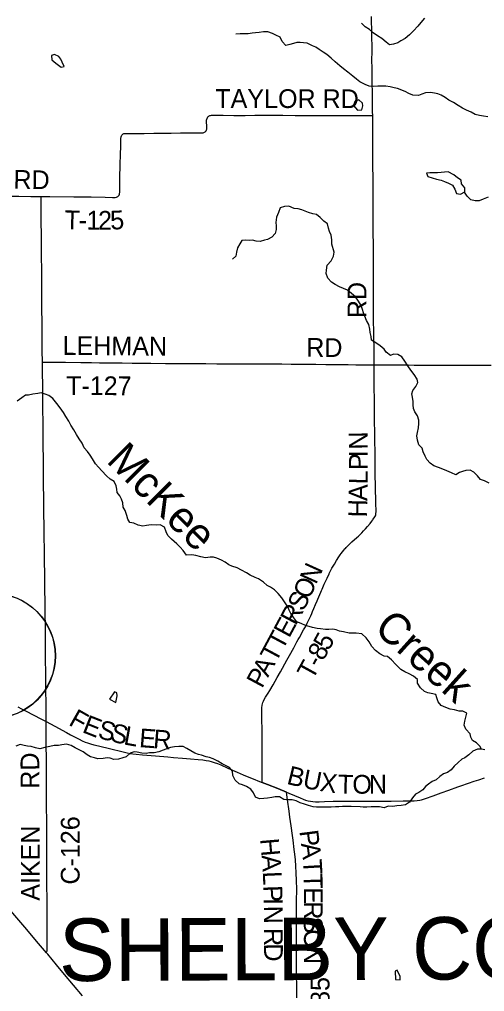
# Model space of a CAD drawing. Extents: x -87 to 2145, y -2128 to 440.
# Drawn here: x 172.4 to 209.7, y 214.2 to 292 of the extents above; entities that cross this region are included whole.
import ezdxf

# ---------------------------------------------------------------- set-up
doc = ezdxf.new("R2010")
doc.units = 0
for name, color, linetype in [('GM_X_County_Road', 7, 'Continuous'), ('GM_X_County_Road_Text', 7, 'Continuous'), ('GM_X_County_Text', 7, 'Continuous'), ('GM_X_Minor_Lake', 7, 'Continuous'), ('GM_X_Minor_River', 7, 'Continuous'), ('GM_X_Minor_River_Text', 7, 'Continuous'), ('GM_X_State_Route', 7, 'Continuous'), ('GM_X_Township_Road', 7, 'Continuous'), ('GM_X_Township_Road_Text', 7, 'Continuous'), ('SH_Masking', 7, 'Continuous'), ('SH_Text', 7, 'Continuous')]:
    doc.layers.add(name, color=color, linetype=linetype)

msp = doc.modelspace()

# ---------------------------------------------------------------- linework, layer by layer
at = {"layer": 'GM_X_County_Road'}
for points in [[(160.956, 277.99), (161.326, 277.989), (161.494, 277.988), (162.43, 277.979), (163.284, 277.974), (165.072, 277.955), (165.81, 277.944), (167.402, 277.923), (167.894, 277.916), (168.386, 277.909), (168.993, 277.907), (169.911, 277.89), (171.191, 277.877), (172.389, 277.863), (173.341, 277.856), (173.75, 277.848), (173.989, 277.845), (174.18, 277.842)], [(174.278, 264.598), (174.275, 264.766), (174.269, 265.323), (174.266, 265.914), (174.246, 267.866), (174.236, 268.752), (174.228, 269.375), (174.224, 270.77), (174.219, 271.819), (174.203, 273.197), (174.191, 274.772), (174.184, 275.822), (174.182, 276.412), (174.178, 277.035), (174.18, 277.842)], [(174.579, 235.826), (174.577, 236.095), (174.57, 236.685), (174.553, 238.933), (174.542, 239.851), (174.536, 240.672), (174.529, 241.492), (174.526, 242.377), (174.519, 243.067), (174.516, 243.624), (174.503, 244.296), (174.493, 244.769), (174.485, 245.1), (174.484, 245.575), (174.471, 246.247), (174.461, 246.822), (174.461, 247.544), (174.444, 248.757), (174.432, 249.955), (174.43, 250.266), (174.419, 250.66), (174.405, 251.234), (174.405, 251.529), (174.397, 252.448), (174.385, 253.629), (174.366, 254.892), (174.361, 255.384), (174.359, 255.876), (174.354, 257.04), (174.344, 257.696), (174.326, 258.779), (174.325, 258.927), (174.325, 259.042), (174.325, 259.091), (174.329, 259.402), (174.331, 259.763), (174.32, 260.829), (174.312, 261.551), (174.305, 262.617), (174.291, 263.863), (174.278, 264.598)], [(172.305, 237.018), (172.593, 236.861), (172.97, 236.661), (173.524, 236.375), (174.195, 236.03), (174.471, 235.886), (174.579, 235.826)], [(174.579, 235.826), (175.26, 235.451), (176.201, 234.949), (176.535, 234.773), (177.219, 234.416), (177.469, 234.292), (177.71, 234.185), (177.896, 234.117), (178.116, 234.047), (178.402, 233.97), (178.753, 233.884), (179.741, 233.645), (180.633, 233.427), (181.066, 233.33), (181.308, 233.284), (181.504, 233.256), (181.766, 233.228), (182.273, 233.182), (183.319, 233.097), (184.315, 233.006), (184.773, 232.967), (185.476, 232.911), (186.129, 232.855), (186.75, 232.804), (187.108, 232.766), (187.382, 232.725), (187.59, 232.685), (187.781, 232.639), (188.014, 232.568), (188.275, 232.473), (188.548, 232.361), (189.117, 232.108), (189.852, 231.782), (190.351, 231.572), (190.928, 231.335), (191.262, 231.2), (191.506, 231.102), (191.852, 230.965)], [(174.597, 217.339), (174.637, 217.442), (174.651, 217.487), (174.66, 217.547), (174.664, 217.838), (174.653, 219.38), (174.647, 221.218), (174.638, 223.153), (174.633, 224.597), (174.629, 225.286), (174.62, 226.795), (174.617, 227.91), (174.608, 228.977), (174.604, 230.338), (174.599, 231.322), (174.596, 231.995), (174.591, 232.995), (174.584, 233.799), (174.581, 234.357), (174.581, 235.439), (174.579, 235.826)], [(193.81, 230.182), (193.987, 230.11), (194.89, 229.717), (195.15, 229.614), (195.338, 229.551), (195.529, 229.498), (195.723, 229.458), (195.904, 229.435), (196.118, 229.421), (196.415, 229.42), (196.842, 229.433), (197.546, 229.452), (198.153, 229.459), (200.072, 229.466), (202.174, 229.474), (203.133, 229.477), (203.68, 229.479), (204.009, 229.489), (204.256, 229.51), (204.469, 229.54), (204.614, 229.574), (204.772, 229.62), (204.928, 229.674), (205.544, 229.898), (206.176, 230.127), (206.796, 230.344), (207.506, 230.597), (207.749, 230.682), (208.362, 230.899), (208.81, 231.056), (209.183, 231.181), (209.652, 231.326)], [(191.852, 230.965), (192.283, 230.794), (193.106, 230.467), (193.81, 230.182)]]:
    msp.add_lwpolyline(points, dxfattribs=at)
at = {"layer": 'GM_X_Minor_Lake'}
msp.add_line((199.159, 285.13), (199.493, 284.761), dxfattribs=at)
for points in [[(175.59, 289.04), (175.252, 289.218), (174.999, 289.113), (175.022, 288.79), (175.348, 288.511)], [(175.348, 288.511), (175.773, 288.19), (176.025, 288.235), (175.861, 288.581), (175.756, 288.835), (175.59, 289.04)], [(199.896, 285.306), (199.6, 285.574), (199.276, 285.44), (199.159, 285.13)], [(199.493, 284.761), (199.845, 284.773), (199.912, 285.105), (199.896, 285.306)], [(206.732, 279.809), (205.896, 279.74), (205.584, 279.747), (205.263, 279.733), (205.011, 279.708), (205.116, 279.434), (205.465, 279.326), (205.815, 279.238), (206.174, 279.14), (206.433, 279.044), (206.772, 278.906), (207.08, 278.758)], [(207.08, 278.758), (207.274, 278.422), (207.417, 278.076), (207.738, 278.029), (208.083, 278.224), (208.07, 278.546), (207.795, 278.854), (207.792, 279.157), (207.484, 279.344), (207.188, 279.582), (206.732, 279.809)], [(180.049, 238.201), (179.656, 237.636), (180.16, 237.369)], [(180.16, 237.369), (180.263, 237.885), (180.228, 238.137), (180.049, 238.201)], [(202.898, 215.17), (202.9, 215.421), (202.65, 215.949), (202.508, 215.862)], [(202.508, 215.862), (202.524, 215.197), (202.898, 215.17)]]:
    msp.add_lwpolyline(points, dxfattribs=at)
at = {"layer": 'GM_X_Minor_River'}
for points in [[(204.849, 292.103), (204.54, 291.767), (204.303, 291.46), (203.974, 291.104), (203.656, 290.778), (203.288, 290.474), (202.963, 290.289), (202.708, 290.133), (202.354, 290.02), (202.052, 289.986), (201.766, 290.204), (201.42, 290.493), (201.073, 290.692), (200.747, 290.93), (200.451, 291.218), (200.104, 291.407), (199.809, 291.705)], [(209.916, 284.23), (209.576, 284.277), (209.235, 284.314), (208.906, 284.412), (208.568, 284.6), (208.21, 284.749), (207.882, 284.917), (207.535, 285.116), (207.168, 285.355), (206.801, 285.564), (206.494, 285.762), (206.176, 285.94), (205.907, 286.067), (205.647, 286.123), (205.317, 286.17), (204.924, 286.128), (204.621, 286.043), (204.358, 285.928), (203.916, 285.947), (203.588, 286.075), (203.31, 286.252), (202.682, 286.477), (202.422, 286.543), (202.112, 286.61), (201.752, 286.678), (201.501, 286.683), (201.099, 286.671), (200.788, 286.658), (200.417, 286.676), (200.098, 286.793), (199.67, 287.014), (199.404, 287.231), (199.118, 287.469), (198.712, 287.779), (198.376, 288.048), (198.06, 288.297), (197.695, 288.607), (197.37, 288.916), (197.025, 289.205), (196.738, 289.402), (196.421, 289.611), (196.153, 289.787), (195.874, 289.904), (195.447, 290.104), (195.156, 290.151), (194.886, 290.167), (194.634, 290.162), (194.362, 290.097), (194.079, 290.002), (193.756, 289.928), (193.471, 290.247), (193.298, 290.593), (192.959, 290.741), (192.681, 290.898), (192.322, 291.016), (191.971, 291.024), (191.608, 290.971), (191.336, 290.936), (191.065, 290.902), (190.732, 290.868), (190.441, 290.854), (190.099, 290.851), (189.748, 290.839)], [(209.932, 277.782), (209.547, 277.619), (209.223, 277.484), (208.902, 277.501), (208.542, 277.569), (208.267, 277.877), (208.044, 278.202)], [(210.006, 254.902), (209.648, 255.101), (209.319, 255.209), (209.084, 255.496), (208.799, 255.784), (208.491, 255.952), (208.159, 255.908), (207.896, 255.843), (207.643, 255.758), (207.348, 255.583), (207, 255.721), (206.642, 255.89), (206.303, 256.028), (205.964, 256.156), (205.586, 256.305), (205.289, 256.502), (205.024, 256.81), (204.889, 257.075), (204.735, 257.411), (204.661, 257.714), (204.395, 257.962), (204.293, 258.337), (204.24, 258.7), (204.276, 258.961), (204.354, 259.333), (204.401, 259.684), (204.397, 259.936), (204.273, 260.281), (204.079, 260.618), (203.954, 260.872), (203.93, 261.175), (203.926, 261.437), (203.883, 261.79), (203.828, 262.063), (203.914, 262.313), (204.152, 262.651), (204.309, 262.96), (204.254, 263.223), (204.022, 263.611), (203.747, 263.939), (203.504, 264.297), (203.26, 264.674), (203.026, 265.002), (202.709, 265.21), (202.378, 265.237), (202.125, 265.131), (201.769, 265.381), (201.623, 265.636), (201.287, 265.894), (200.941, 266.133), (200.604, 266.352), (200.58, 266.635), (200.506, 266.959), (200.472, 267.241), (200.379, 267.606), (200.215, 267.922), (200.082, 268.267), (199.977, 268.531), (199.872, 268.805), (199.778, 269.13), (199.555, 269.477), (199.321, 269.814), (198.995, 270.083), (198.679, 270.352), (198.371, 270.489), (198.052, 270.627), (197.704, 270.805), (197.407, 270.983), (197.123, 271.311), (196.97, 271.687), (196.995, 271.938), (197.064, 272.34), (197.372, 272.686), (197.561, 273.075), (197.618, 273.396), (197.421, 274.035), (197.428, 274.387), (197.385, 274.751), (197.241, 275.036), (197.156, 275.32), (197.093, 275.664), (196.796, 275.861), (196.511, 276.159), (196.195, 276.398), (195.915, 276.464), (195.575, 276.552), (195.306, 276.658), (195.027, 276.765), (194.728, 276.862), (194.427, 276.888), (193.999, 277.058), (193.657, 277.056), (193.303, 276.932), (193.155, 276.572), (193.017, 276.203), (192.948, 275.771)], [(192.948, 275.771), (192.972, 275.508), (192.986, 275.196), (192.899, 274.875), (192.642, 274.589), (192.296, 274.404), (192.034, 274.339), (191.711, 274.255), (191.379, 274.262), (191.09, 274.359), (190.819, 274.335), (190.547, 274.34), (190.226, 274.317), (190.07, 274.058), (189.892, 273.73), (189.815, 273.389), (189.758, 273.067), (189.492, 272.831)], [(181.028, 252.319), (180.906, 252.724), (180.74, 252.98), (180.698, 253.333), (180.603, 253.617), (180.458, 253.892), (180.263, 254.158), (180.228, 254.421), (180.174, 254.704), (180.02, 255.039), (179.693, 255.238), (179.407, 255.506), (179.034, 255.906), (178.759, 256.184), (178.514, 256.461), (178.271, 256.849), (178.086, 257.145), (177.891, 257.441), (177.626, 257.739), (177.453, 258.095), (177.22, 258.463), (177.006, 258.809), (176.803, 259.176), (176.559, 259.534), (176.386, 259.88), (176.152, 260.238), (175.968, 260.564), (175.684, 260.922), (175.431, 261.29), (175.108, 261.69), (174.801, 261.918), (174.492, 262.015), (174.173, 262.132), (173.901, 262.088), (173.498, 262.026), (173.165, 261.952), (172.914, 261.947), (172.628, 261.722), (172.251, 261.468)], [(209.419, 233.612), (209.273, 233.857), (209.008, 234.135), (208.68, 234.323), (208.565, 234.587), (208.5, 234.84), (208.157, 235.21), (208.013, 235.545), (208.07, 235.856), (208.147, 236.177), (208.224, 236.508), (207.906, 236.655), (207.625, 236.671), (207.246, 236.78), (206.895, 236.818), (206.546, 236.946), (206.188, 237.125), (205.933, 237.422), (205.84, 237.736), (205.744, 237.99), (205.375, 238.088), (205.125, 238.134), (204.856, 238.25), (204.53, 238.519), (204.297, 238.897), (204.273, 239.199), (203.958, 239.468), (203.61, 239.656), (203.272, 239.804), (202.944, 239.993), (202.551, 240.384), (202.197, 240.774), (201.892, 241.032), (201.611, 241.058), (201.284, 241.256), (200.928, 241.516), (200.643, 241.844), (200.42, 242.201), (200.166, 242.539), (199.841, 242.848), (199.38, 242.908), (198.817, 242.9), (198.358, 243.02), (198.058, 243.077), (197.779, 243.173), (197.518, 243.219), (197.186, 243.186), (196.925, 243.191), (196.535, 243.24), (196.254, 243.266), (195.875, 243.364), (195.615, 243.43), (195.325, 243.507), (194.987, 243.665), (194.619, 243.824), (194.404, 244.131), (194.14, 244.469), (194.016, 244.753), (193.92, 245.007), (193.697, 245.344), (193.434, 245.732), (193.13, 246.091), (192.834, 246.359), (192.517, 246.578), (192.249, 246.714), (191.974, 246.992), (191.577, 247.242), (191.299, 247.369), (190.91, 247.538), (190.603, 247.736), (190.196, 247.946), (189.848, 248.135), (189.439, 248.254), (189.18, 248.36), (188.904, 248.587), (188.596, 248.745), (188.227, 248.894), (187.958, 248.98), (187.697, 248.986), (187.324, 248.943), (186.944, 249.002), (186.545, 249.121), (186.234, 249.168), (185.812, 249.146), (185.539, 249.515), (185.303, 249.791), (185.028, 250.059), (184.614, 250.42), (184.309, 250.719), (184.184, 251.024), (184.041, 251.379), (183.704, 251.568), (183.442, 251.533), (182.98, 251.563), (182.598, 251.51), (182.306, 251.476), (181.945, 251.534), (181.597, 251.703), (181.277, 251.75), (181.112, 252.025), (181.028, 252.319)], [(180.975, 233.017), (180.722, 232.922), (180.358, 232.829), (179.996, 232.807), (179.697, 232.904), (179.446, 232.919), (179.134, 232.885), (178.722, 232.854), (178.432, 232.921), (178.122, 232.998), (177.855, 233.175), (177.528, 233.413), (177.16, 233.592), (176.902, 233.718), (176.574, 233.906), (176.215, 234.025), (175.832, 233.962), (175.571, 233.928), (175.219, 233.905), (174.866, 233.832), (174.482, 233.75), (174.058, 233.648), (173.728, 233.716), (173.369, 233.824), (173.079, 233.87), (172.829, 233.916), (172.509, 233.983), (172.155, 233.87)], [(209.679, 233.567), (209.419, 233.612), (209.077, 233.61), (208.723, 233.456), (208.385, 233.181), (208.079, 232.936), (207.825, 232.81), (207.539, 232.554), (207.221, 232.259), (206.974, 231.962), (206.678, 231.747), (206.355, 231.653), (206.079, 231.427), (205.782, 231.162), (205.468, 231.048), (205.172, 230.822), (204.918, 230.646), (204.711, 230.359), (204.405, 230.164), (204.121, 230.019), (203.874, 229.732), (203.656, 229.374), (203.32, 229.17), (202.967, 229.107), (202.645, 229.094), (202.303, 229.04), (201.952, 229.068), (201.617, 228.924), (201.237, 229.003), (200.886, 229.01), (200.585, 229.006), (200.223, 228.974), (199.942, 228.99), (199.691, 229.005), (198.969, 229.041), (198.627, 229.048), (198.275, 229.025), (197.984, 229.001), (197.723, 229.007), (197.381, 228.984), (197.099, 228.99), (196.788, 228.986), (196.457, 228.983), (196.206, 228.989), (195.935, 229.014), (195.576, 229.113), (195.236, 229.221), (194.907, 229.328), (194.569, 229.476), (194.249, 229.564), (193.898, 229.561), (193.587, 229.588), (193.25, 229.796), (192.889, 229.814), (192.636, 229.759), (192.274, 229.706), (192.002, 229.672), (191.65, 229.649), (191.321, 229.787), (191.178, 230.122), (190.953, 230.429), (190.616, 230.638), (190.278, 230.776), (190.018, 230.852), (189.693, 231.13), (189.52, 231.516), (189.487, 231.849), (189.242, 232.157), (188.984, 232.283), (188.646, 232.451), (188.298, 232.65), (187.941, 232.849), (187.642, 232.946), (187.382, 233.012), (187.013, 233.14), (186.753, 233.196), (186.474, 233.293), (186.157, 233.481), (185.819, 233.689), (185.551, 233.826), (185.2, 233.843), (184.848, 233.821), (184.535, 233.757), (184.283, 233.682), (183.948, 233.548), (183.584, 233.405), (183.211, 233.342), (182.839, 233.33), (182.577, 233.265), (182.236, 233.302), (181.866, 233.371), (181.615, 233.396), (181.302, 233.302), (180.975, 233.017)]]:
    msp.add_lwpolyline(points, dxfattribs=at)
at = {"layer": 'GM_X_State_Route'}
msp.add_lwpolyline([(177.485, 213.875), (176.042, 215.597), (175.403, 216.367), (174.703, 217.214), (174.597, 217.339), (173.97, 218.076), (172.861, 219.373), (172.217, 220.117), (169.91, 222.806), (169.257, 223.564), (168.699, 224.208), (168.413, 224.524), (168.173, 224.77), (167.985, 224.951), (167.73, 225.182), (167.248, 225.602), (166.613, 226.148), (165.813, 226.853), (165.217, 227.393), (163.994, 228.51), (163.255, 229.185), (161.837, 230.477), (161.451, 230.818)], dxfattribs=at)
at = {"layer": 'GM_X_Township_Road'}
for points in [[(200.699, 284.332), (200.694, 284.617), (200.686, 285.485), (200.681, 285.829), (200.676, 286.125), (200.664, 286.978), (200.66, 287.42), (200.656, 287.649), (200.647, 288.059), (200.646, 288.174), (200.644, 288.698), (200.65, 289.502), (200.648, 290.043), (200.643, 290.404), (200.631, 290.912), (200.622, 291.306), (200.614, 291.731), (200.607, 292.256)], [(174.18, 277.842), (174.869, 277.837), (176.788, 277.819), (177.559, 277.813), (178.182, 277.81), (179.31, 277.787), (179.888, 277.776), (180.02, 277.772), (180.101, 277.776), (180.198, 277.794), (180.259, 277.817), (180.315, 277.848), (180.384, 277.916), (180.408, 277.958), (180.434, 278.018), (180.452, 278.099), (180.464, 278.167), (180.467, 278.484), (180.475, 279.395), (180.504, 280.313), (180.53, 281.296), (180.543, 281.788), (180.554, 282.313), (180.562, 282.494), (180.58, 282.608), (180.604, 282.687), (180.632, 282.745), (180.66, 282.784), (180.707, 282.829), (180.749, 282.853), (180.794, 282.872), (180.874, 282.889), (180.981, 282.898), (181.335, 282.891), (181.662, 282.89), (182.42, 282.898), (183.187, 282.906), (183.745, 282.913), (184.581, 282.923), (185.335, 282.931), (185.942, 282.931), (186.451, 282.934), (186.944, 282.931), (187.059, 282.938), (187.139, 282.951), (187.232, 282.982), (187.301, 283.025), (187.325, 283.046), (187.375, 283.111), (187.407, 283.186), (187.42, 283.233), (187.432, 283.314), (187.434, 283.446), (187.412, 283.839), (187.414, 283.954), (187.426, 284.035), (187.445, 284.098), (187.474, 284.157), (187.512, 284.211), (187.557, 284.257), (187.611, 284.295), (187.671, 284.321), (187.733, 284.338), (187.815, 284.35), (187.93, 284.352), (188.257, 284.348), (188.734, 284.342), (189.603, 284.338), (190.489, 284.335), (191.261, 284.341), (191.587, 284.343), (191.735, 284.344), (192.424, 284.348), (193.522, 284.339), (194.49, 284.337), (195.802, 284.333), (197.376, 284.319), (197.819, 284.32), (198.557, 284.327), (199.475, 284.329), (200.115, 284.335), (200.525, 284.333), (200.699, 284.332)], [(200.823, 264.374), (200.823, 264.412), (200.815, 264.888), (200.813, 265.248), (200.806, 265.806), (200.79, 266.462), (200.779, 267.197), (200.772, 267.738), (200.77, 268.116), (200.767, 269.067), (200.767, 270.428), (200.762, 271.068), (200.762, 271.642), (200.757, 272.675), (200.753, 273.824), (200.748, 275.12), (200.747, 275.726), (200.748, 276.12), (200.745, 276.579), (200.745, 277.137), (200.736, 277.777), (200.727, 278.285), (200.728, 279.007), (200.727, 279.434), (200.72, 280.172), (200.716, 281.337), (200.714, 282.239), (200.709, 282.895), (200.706, 283.485), (200.703, 284.158), (200.699, 284.332)], [(174.278, 264.598), (174.41, 264.596), (174.607, 264.593), (175.279, 264.594), (176.116, 264.578), (177.346, 264.56), (178.215, 264.549), (178.854, 264.543), (179.264, 264.538), (179.657, 264.535), (179.87, 264.533), (180.657, 264.526), (181.461, 264.516), (182.035, 264.51), (182.429, 264.506)], [(182.429, 264.506), (182.954, 264.5), (184.134, 264.493), (184.955, 264.485), (185.971, 264.476), (187.349, 264.475), (188.219, 264.466), (188.727, 264.464), (189.186, 264.46), (189.826, 264.456), (190.351, 264.455), (190.793, 264.454), (191.416, 264.455), (192.22, 264.446), (192.564, 264.45), (193.433, 264.443), (194.188, 264.439), (195.582, 264.423), (196.139, 264.417), (196.959, 264.411), (198.091, 264.404), (198.731, 264.395), (199.354, 264.384), (199.879, 264.38), (200.075, 264.38), (200.289, 264.38), (200.796, 264.374), (200.823, 264.374)], [(191.852, 230.965), (191.859, 231.346), (191.863, 231.592), (191.861, 232.304), (191.86, 232.734), (191.857, 233.725), (191.847, 235.463), (191.844, 235.742), (191.836, 236.168), (191.833, 236.365), (191.832, 236.693), (191.842, 236.923), (191.868, 237.151), (191.922, 237.357), (191.962, 237.464), (192.021, 237.599), (192.115, 237.772), (192.339, 238.116), (192.469, 238.325), (192.737, 238.777), (193.06, 239.348), (193.321, 239.822), (193.844, 240.751), (194.044, 241.109), (194.385, 241.726), (194.641, 242.203), (194.742, 242.391), (194.837, 242.563), (195.17, 243.164), (195.313, 243.423), (195.465, 243.713), (195.638, 244.067), (195.741, 244.29), (195.83, 244.484), (195.895, 244.634), (195.996, 244.876), (196.134, 245.209), (196.249, 245.48), (196.307, 245.616), (196.546, 246.174), (196.613, 246.323), (196.657, 246.429), (196.715, 246.564), (196.827, 246.82), (196.967, 247.136), (197.051, 247.315), (197.211, 247.642), (197.223, 247.673), (197.253, 247.732), (197.445, 248.098), (197.633, 248.429), (197.814, 248.724), (197.996, 248.999), (198.051, 249.082), (198.058, 249.098), (198.105, 249.165), (198.111, 249.183), (198.179, 249.275), (198.187, 249.291), (198.277, 249.407), (198.289, 249.419), (198.392, 249.546), (198.405, 249.557), (198.479, 249.644), (198.523, 249.692), (198.577, 249.753), (198.768, 249.955), (198.873, 250.059), (199.045, 250.21), (199.423, 250.549), (199.557, 250.669), (199.661, 250.775), (199.822, 250.938), (199.971, 251.089), (200.116, 251.244), (200.285, 251.44), (200.493, 251.688), (200.623, 251.853), (200.708, 251.971), (200.749, 252.027), (200.804, 252.101), (200.831, 252.141), (200.879, 252.225), (200.914, 252.299), (200.939, 252.377), (200.959, 252.473), (200.97, 252.604), (200.972, 252.768), (200.956, 253.211), (200.944, 253.588), (200.939, 253.752), (200.928, 254.211), (200.918, 254.818), (200.91, 255.441), (200.911, 255.884), (200.898, 256.802), (200.895, 256.917), (200.895, 257.343), (200.892, 257.524), (200.88, 258.147), (200.871, 258.852), (200.854, 259.979), (200.832, 261.378), (200.833, 261.952), (200.831, 262.214), (200.822, 263.034), (200.822, 264.002), (200.823, 264.374)], [(200.823, 264.374), (201.108, 264.374), (201.518, 264.369), (201.944, 264.365), (202.206, 264.364), (202.812, 264.362), (203.058, 264.364), (203.55, 264.367), (204.026, 264.361), (204.534, 264.355), (205.124, 264.351), (205.485, 264.351), (205.911, 264.352), (206.551, 264.356), (207.01, 264.354), (207.534, 264.356), (207.78, 264.355), (208.256, 264.351), (208.715, 264.353), (209.142, 264.356), (210.191, 264.349)], [(193.81, 230.182), (193.106, 230.467), (192.283, 230.794), (191.852, 230.965)], [(194.626, 213.735), (194.623, 214.703), (194.616, 215.507), (194.615, 215.703), (194.613, 216.311), (194.61, 216.901), (194.606, 218.132), (194.607, 218.772), (194.601, 219.379), (194.601, 219.986), (194.614, 221.448), (194.619, 222.418), (194.61, 223.124), (194.591, 223.73), (194.562, 224.27), (194.523, 224.776), (194.467, 225.232), (194.419, 225.606), (194.326, 226.339), (194.274, 226.712), (194.171, 227.476), (194.076, 228.175), (194.007, 228.662), (193.877, 229.571), (193.832, 229.979), (193.81, 230.182)]]:
    msp.add_lwpolyline(points, dxfattribs=at)
at = {"layer": 'SH_Masking'}
msp.add_circle((170.319, 241.085), 5, dxfattribs=at)
at = {"layer": 'SH_Text'}
msp.add_circle((170.3, 241.093), 5, dxfattribs=at)

# ---------------------------------------------------------------- texts
at = {"layer": 'GM_X_County_Road_Text'}
for s, rotation, p in [('RD', 359.00161, (171.949, 278.469)), ('F', 330.49498, (176.3, 235.599)), ('E', 338.49731, (177.388, 235.003)), ('S', 346.1884, (178.641, 234.525)), ('S', 345.90384, (179.622, 234.284)), ('L', 349.84318, (180.713, 234.013)), ('E', 355.59334, (181.981, 233.795)), ('R', 355.53454, (183.099, 233.709)), ('RD', 90.49795, (174.039, 230.465)), ('B', 346.24301, (193.757, 230.857)), ('U', 349.07643, (195.033, 230.547)), ('X', 352.1615, (196.416, 230.282)), ('T', 358.4145, (197.902, 230.088)), ('O', 0.31252, (199.077, 230.056)), ('N', 0.30418, (200.397, 230.063)), ('C-126', 90, (177.252, 222.788)), ('AIKEN', 90, (174.061, 221.494))]:
    msp.add_text(s, height=1.5, rotation=rotation, dxfattribs=at).set_placement(p)
at = {"layer": 'GM_X_County_Text'}
msp.add_text('SHELBY COUNTY', height=5, rotation=0.22667, dxfattribs=at).set_placement((175.61, 215.065))
at = {"layer": 'GM_X_Minor_River_Text'}
for s, rotation, p in [('McKee', 315.03669, (179.311, 256.638)), ('Creek', 318.03792, (200.705, 243.151))]:
    msp.add_text(s, height=2.4993, rotation=rotation, dxfattribs=at).set_placement(p)
at = {"layer": 'GM_X_Township_Road_Text'}
for s, rotation, p in [('TAYLOR RD', 359.87944, (188.109, 284.938)), ('T', 359.12572, (176.046, 275.232)), ('1', 359.22441, (177.787, 275.206)), ('2', 359.55952, (178.721, 275.193)), ('5', 2.82347, (179.738, 275.188)), ('-', 359.14522, (177.169, 275.215)), ('RD', 90, (200.192, 268.111)), ('LEHMAN', 359.51974, (175.886, 265.176)), ('RD', 359.50559, (195.38, 265.022)), ('T-127', 359.72246, (176.168, 261.966)), ('N', 90.67871, (200.303, 257.601)), ('I', 90.62767, (200.31, 256.983)), ('P', 90.12581, (200.312, 255.957)), ('L', 89.25675, (200.297, 254.81)), ('A', 88.67597, (200.266, 253.474)), ('H', 88.65206, (200.235, 252.153)), ('N', 65.55001, (196.171, 246.741)), ('O', 65.62566, (195.626, 245.539)), ('S', 63.51767, (195.149, 244.579)), ('R', 61.9556, (194.549, 243.452)), ('E', 61.73257, (194.015, 242.458)), ('T', 61.73465, (193.484, 241.47)), ('5', 61.38634, (197.176, 241.431)), ('T', 61.73884, (192.952, 240.481)), ('8', 61.21497, (196.729, 240.616)), ('A', 61.7323, (192.327, 239.319)), ('T', 61.18911, (195.891, 239.093)), ('-', 61.19421, (196.432, 240.076)), ('P', 61.73689, (191.848, 238.427)), ('H', 274.91279, (191.695, 226.438)), ('P', 277.32776, (194.833, 227.069)), ('A', 276.85371, (194.962, 226.069)), ('A', 274.14545, (191.808, 225.128)), ('T', 273.36609, (195.117, 224.782)), ('L', 272.55937, (191.903, 223.823)), ('T', 270.56144, (195.182, 223.681)), ('P', 271.86769, (191.952, 222.707)), ('E', 270.17572, (195.193, 222.562)), ('I', 270.90555, (191.985, 221.702)), ('N', 270.43715, (191.995, 221.089)), ('R', 270.17174, (195.197, 221.44)), ('S', 270.17106, (195.2, 220.208)), ('R', 270.19125, (192.007, 219.309)), ('O', 270.17122, (195.203, 219.196)), ('D', 270.18944, (192.011, 218.077)), ('N', 270.17122, (195.207, 217.876)), ('T-85', 90, (197.247, 211.264))]:
    msp.add_text(s, height=1.5, rotation=rotation, dxfattribs=at).set_placement(p)

doc.saveas('drawing.dxf')
